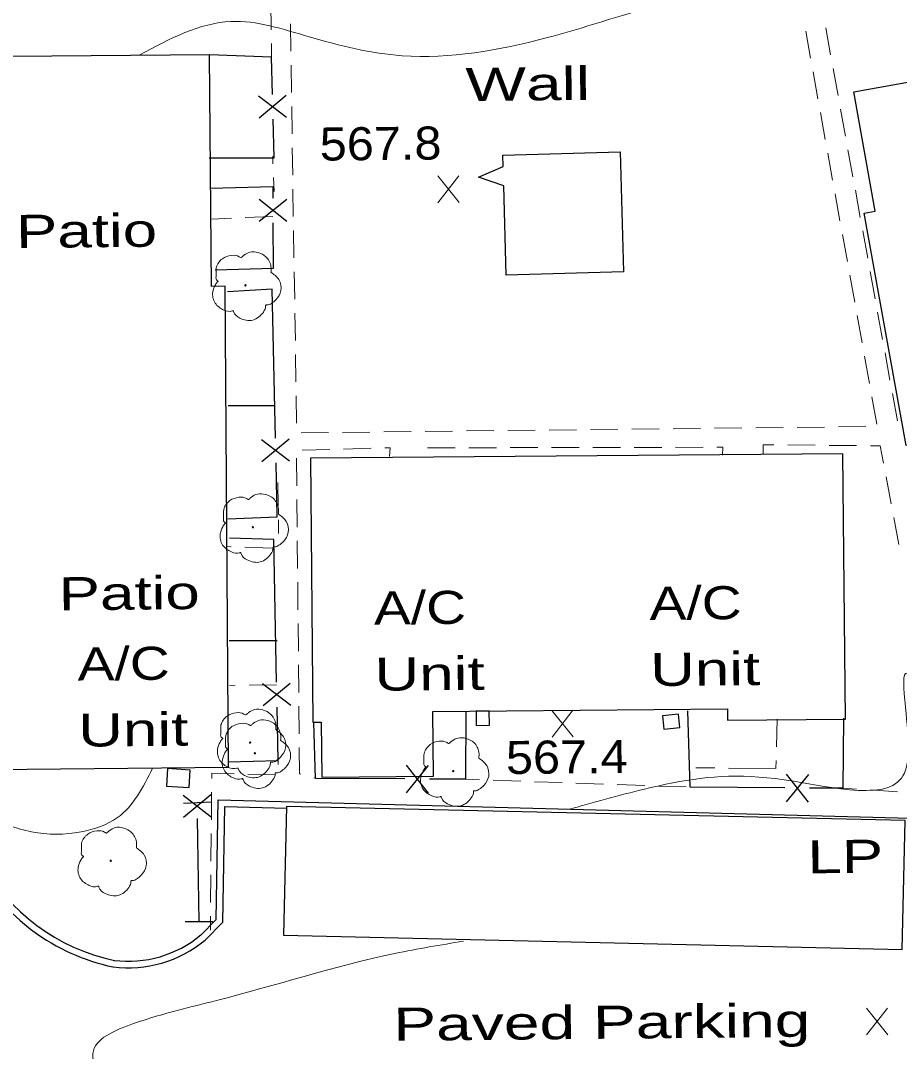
# Model space of a CAD drawing. Extents: x 2361708 to 2370558, y 6977955 to 6991887.
# Drawn here: x 2365935.4 to 2366062.9, y 6987273.1 to 6987422.7 of the extents above; entities that cross this region are included whole.
import ezdxf

# ---------------------------------------------------------------- set-up
doc = ezdxf.new("R2010")
doc.units = 0
doc.header["$LTSCALE"] = 1.9
for name, color, linetype, lineweight in [('11', 7, 'Continuous', 25), ('13', 7, 'Continuous', 13), ('14', 7, 'Continuous', 13), ('17', 7, 'Continuous', 25), ('18', 7, 'Continuous', 25), ('2', 7, 'Continuous', 25), ('20', 7, 'Continuous', 25), ('23', 7, 'Continuous', 25), ('29', 7, 'Continuous', 13), ('31', 7, 'Continuous', 13), ('35', 7, 'Continuous', 13)]:
    doc.layers.add(name, color=color, linetype=linetype, lineweight=lineweight)

msp = doc.modelspace()

# ---------------------------------------------------------------- linework, layer by layer
at = {"layer": '11'}
for points in [[(2365965.566, 6987314.304), (2365965.051, 6987384.112), (2365963.111, 6987384.094), (2365962.791, 6987417.712), (2365928.373, 6987417.384), (2365928.538, 6987399.975), (2365927.038, 6987399.961), (2365927.206, 6987382.412), (2365929.315, 6987382.432), (2365929.474, 6987365.733), (2365930.754, 6987365.745), (2365930.916, 6987348.775), (2365929.696, 6987348.764), (2365929.856, 6987331.914), (2365931.236, 6987331.928), (2365931.407, 6987313.978)], [(2366090.281, 6987418.416), (2366108.722, 6987316.416), (2366075.019, 6987310.325), (2366071.883, 6987327.676), (2366069.997, 6987327.338), (2366066.871, 6987344.759), (2366068.568, 6987345.065), (2366065.663, 6987361.299), (2366063.906, 6987360.982), (2366057.844, 6987394.726), (2366059.422, 6987395.011), (2366056.317, 6987412.312)], [(2366054.747, 6987359.815), (2365977.449, 6987359.149), (2365977.784, 6987320.85), (2365979.014, 6987320.862), (2365979.09, 6987312.862), (2365995.319, 6987313.017), (2365995.23, 6987322.376), (2366037.989, 6987322.783), (2366038.004, 6987321.143), (2366055.113, 6987321.306)], [(2366063.754, 6987306.558), (2365973.99, 6987308.633), (2365973.558, 6987289.948), (2366063.322, 6987287.863)]]:
    msp.add_lwpolyline(points, close=True, dxfattribs=at)
at = {"layer": '13'}
for p, q in [((2365971.747, 6987421.338), (2365971.699, 6987425.337)), ((2365974.559, 6987422.215), (2365974.617, 6987418.215)), ((2366050.05, 6987417.213), (2366049.333, 6987421.146)), ((2366052.238, 6987421.633), (2366052.956, 6987417.7)), ((2365971.795, 6987417.338), (2365971.776, 6987419.338)), ((2365974.646, 6987416.215), (2365974.704, 6987412.215)), ((2366051.116, 6987411.313), (2366050.409, 6987415.246)), ((2366053.314, 6987415.733), (2366054.032, 6987411.8)), ((2365974.733, 6987410.216), (2365974.791, 6987406.216)), ((2366054.391, 6987409.834), (2366055.108, 6987405.9)), ((2366052.183, 6987405.412), (2366051.475, 6987409.346)), ((2365974.821, 6987404.216), (2365974.879, 6987400.216)), ((2366055.467, 6987403.934), (2366056.184, 6987400)), ((2365972.012, 6987401.879), (2365971.972, 6987402.979)), ((2366053.249, 6987399.512), (2366052.541, 6987403.446)), ((2365972.17, 6987397.881), (2365972.091, 6987399.88)), ((2365974.908, 6987398.217), (2365974.966, 6987394.217)), ((2366056.543, 6987398.034), (2366057.26, 6987394.1)), ((2366054.315, 6987393.612), (2366053.608, 6987397.546)), ((2365974.995, 6987392.217), (2365975.063, 6987388.218)), ((2366057.619, 6987392.134), (2366058.337, 6987388.2)), ((2366055.382, 6987387.712), (2366054.674, 6987391.646)), ((2365975.092, 6987386.218), (2365975.16, 6987382.218)), ((2366058.695, 6987386.233), (2366059.413, 6987382.3)), ((2366056.458, 6987381.812), (2366055.74, 6987385.745)), ((2365975.189, 6987380.219), (2365975.257, 6987376.219)), ((2366059.772, 6987380.334), (2366060.489, 6987376.4)), ((2366057.524, 6987375.912), (2366056.816, 6987379.845)), ((2365975.286, 6987374.219), (2365975.344, 6987370.219)), ((2366058.59, 6987370.012), (2366057.883, 6987373.945)), ((2366060.848, 6987374.433), (2366061.566, 6987370.5)), ((2365975.373, 6987368.22), (2365975.441, 6987364.22)), ((2366059.656, 6987364.111), (2366058.949, 6987368.045)), ((2366061.924, 6987368.534), (2366062.642, 6987364.6)), ((2366024.081, 6987363.373), (2366028.081, 6987363.421)), ((2366030.081, 6987363.44), (2366034.081, 6987363.488)), ((2366036.081, 6987363.507), (2366040.08, 6987363.555)), ((2366042.08, 6987363.574), (2366046.08, 6987363.612)), ((2366048.08, 6987363.631), (2366052.08, 6987363.679)), ((2366054.08, 6987363.698), (2366058.079, 6987363.746)), ((2365976.084, 6987362.846), (2365980.084, 6987362.894)), ((2365982.084, 6987362.913), (2365986.083, 6987362.961)), ((2365988.083, 6987362.98), (2365992.083, 6987363.028)), ((2365994.083, 6987363.047), (2365998.083, 6987363.096)), ((2366000.082, 6987363.115), (2366004.083, 6987363.162)), ((2366006.082, 6987363.181), (2366010.082, 6987363.23)), ((2366012.082, 6987363.249), (2366016.081, 6987363.297)), ((2366018.082, 6987363.316), (2366022.082, 6987363.354)), ((2365980.267, 6987360.436), (2365976.268, 6987360.328)), ((2365986.266, 6987360.593), (2365982.267, 6987360.485)), ((2365998.436, 6987360.679), (2365994.436, 6987360.671)), ((2366004.436, 6987360.686), (2366000.436, 6987360.678)), ((2366010.436, 6987360.703), (2366006.436, 6987360.695)), ((2366016.436, 6987360.71), (2366012.436, 6987360.702)), ((2366022.437, 6987360.727), (2366018.436, 6987360.719)), ((2366028.437, 6987360.734), (2366024.436, 6987360.726)), ((2366034.437, 6987360.741), (2366030.437, 6987360.733)), ((2366050.725, 6987361.047), (2366046.724, 6987361.078)), ((2366056.726, 6987360.984), (2366052.725, 6987361.026)), ((2365975.429, 6987359.16), (2365975.467, 6987355.16)), ((2366061.757, 6987352.521), (2366061.009, 6987356.454)), ((2365972.775, 6987352.234), (2365972.723, 6987355.614)), ((2365975.486, 6987353.16), (2365975.524, 6987349.16)), ((2365972.833, 6987348.234), (2365972.804, 6987350.234)), ((2366062.873, 6987346.621), (2366062.125, 6987350.554)), ((2365975.543, 6987347.16), (2365975.581, 6987343.16)), ((2365975.601, 6987341.161), (2365975.639, 6987337.161)), ((2365975.658, 6987335.16), (2365975.696, 6987331.161)), ((2365975.715, 6987329.161), (2365975.753, 6987325.161)), ((2365975.772, 6987323.161), (2365975.81, 6987319.161)), ((2365972.782, 6987314.712), (2365972.766, 6987315.312)), ((2365968.365, 6987313.3), (2365972.367, 6987313.188)), ((2365977.961, 6987312.761), (2365978.191, 6987312.694)), ((2365999.974, 6987312.571), (2366001.974, 6987312.5)), ((2366003.975, 6987312.429), (2366007.977, 6987312.287)), ((2366009.977, 6987312.216), (2366013.979, 6987312.074)), ((2366015.98, 6987312.003), (2366019.982, 6987311.861)), ((2366021.982, 6987311.79), (2366025.984, 6987311.648)), ((2366027.985, 6987311.578), (2366031.986, 6987311.445)), ((2366054.709, 6987311.262), (2366056.7, 6987311.141)), ((2365963.068, 6987306.689), (2365963.1, 6987310.69)), ((2366058.692, 6987311.01), (2366062.684, 6987310.758)), ((2365963.015, 6987300.689), (2365963.047, 6987304.689)), ((2365962.962, 6987294.688), (2365962.994, 6987298.688)), ((2365962.92, 6987290.687), (2365962.941, 6987292.688))]:
    msp.add_line(p, q, dxfattribs=at)
for points in [[(2365988.928, 6987359.418), (2365989.026, 6987360.659), (2365988.266, 6987360.642)], [(2366037.278, 6987359.588), (2366037.287, 6987360.739), (2366036.437, 6987360.74)], [(2366044.724, 6987361.099), (2366043.174, 6987361.115), (2366043.176, 6987359.845)], [(2366060.64, 6987358.421), (2366060.156, 6987360.946), (2366058.726, 6987360.963)], [(2365975.829, 6987317.162), (2365975.865, 6987313.341), (2365976.036, 6987313.293)], [(2365963.121, 6987312.69), (2365963.124, 6987313.45), (2365966.364, 6987313.361)]]:
    msp.add_lwpolyline(points, dxfattribs=at)
at = {"layer": '14'}
for p, q in [((2365965.987, 6987393.981), (2365963.138, 6987393.864)), ((2365971.985, 6987394.248), (2365967.987, 6987394.07)), ((2365965.931, 6987346.319), (2365965.311, 6987346.343)), ((2365971.933, 6987346.116), (2365967.932, 6987346.258)), ((2365966.532, 6987326.203), (2365965.692, 6987326.195)), ((2365972.532, 6987326.281), (2365968.532, 6987326.232)), ((2366045.213, 6987321.272), (2366045.101, 6987317.271)), ((2366036.15, 6987314.205), (2366033.39, 6987314.229))]:
    msp.add_line(p, q, dxfattribs=at)
msp.add_lwpolyline([(2366045.04, 6987315.27), (2366045.011, 6987314.13), (2366038.15, 6987314.184)], dxfattribs=at)
at = {"layer": '17'}
for p, q in [((2365973.989, 6987408.588), (2365969.909, 6987411.69)), ((2365973.908, 6987411.788), (2365969.989, 6987408.49)), ((2365974.012, 6987393.508), (2365970.002, 6987396.69)), ((2365974.001, 6987396.708), (2365970.012, 6987393.49)), ((2365972.236, 6987366.78), (2365965.506, 6987366.745)), ((2365974.414, 6987358.71), (2365970.344, 6987361.821)), ((2365974.343, 6987361.91), (2365970.414, 6987358.622)), ((2365972.601, 6987332.671), (2365965.631, 6987332.665)), ((2365974.581, 6987323.28), (2365970.511, 6987326.401)), ((2365974.51, 6987326.479), (2365970.581, 6987323.202)), ((2365994.555, 6987314.569), (2365991.332, 6987310.589)), ((2365991.354, 6987314.589), (2365994.533, 6987310.569)), ((2366049.72, 6987313.264), (2366046.487, 6987309.294)), ((2366046.519, 6987313.294), (2366049.688, 6987309.264)), ((2365963.034, 6987307.089), (2365958.994, 6987310.231)), ((2365962.994, 6987310.289), (2365959.035, 6987307.031)), ((2365961.279, 6987291.861), (2365961.066, 6987306.86))]:
    msp.add_line(p, q, dxfattribs=at)
for points in [[(2365971.927, 6987411.939), (2365971.795, 6987417.338), (2365962.791, 6987417.712)], [(2365962.753, 6987402.761), (2365972.164, 6987402.751), (2365972.021, 6987408.34)], [(2365972.03, 6987396.899), (2365972.024, 6987398.519), (2365962.896, 6987398.312)], [(2365963.638, 6987386.489), (2365972.076, 6987386.739), (2365972.044, 6987393.299)], [(2365972.381, 6987362.071), (2365971.906, 6987383.667), (2365965.419, 6987383.296)], [(2365965.462, 6987350.374), (2365972.62, 6987350.632), (2365972.456, 6987358.472)], [(2365972.539, 6987326.641), (2365972.122, 6987347.338), (2365965.699, 6987347.566)], [(2365965.498, 6987315.083), (2365972.766, 6987315.312), (2365972.613, 6987323.041)], [(2366000.001, 6987322.342), (2365999.974, 6987312.571), (2365994.743, 6987312.601)], [(2366046.298, 6987311.322), (2366032.587, 6987311.421), (2366032.241, 6987322.479)], [(2365991.143, 6987312.617), (2365978.191, 6987312.694), (2365977.934, 6987320.791)], [(2366054.802, 6987321.453), (2366054.709, 6987311.262), (2366049.899, 6987311.296)], [(2365959.035, 6987309.081), (2365961.034, 6987309.19), (2365963.033, 6987309.299)], [(2365963.279, 6987291.871), (2365961.279, 6987291.861), (2365959.279, 6987291.853)]]:
    msp.add_lwpolyline(points, dxfattribs=at)
at = {"layer": '18'}
for points in [[(2366005.428, 6987401.477), (2366005.382, 6987403.147), (2366022.388, 6987403.619), (2366022.874, 6987386.202)], [(2366005.504, 6987398.708), (2366001.842, 6987399.933), (2366005.428, 6987401.477)], [(2366022.874, 6987386.202), (2366005.868, 6987385.731), (2366005.504, 6987398.708)]]:
    msp.add_lwpolyline(points, dxfattribs=at)
at = {"layer": '2'}
for points in [[(2365961.488, 6987289.903), (2365963.776, 6987292.205), (2365964.07, 6987309.589), (2366064.53, 6987306.935), (2366064.519, 6987303.895)], [(2365962.164, 6987289.23), (2365964.729, 6987291.804), (2365965.01, 6987308.608), (2365974.012, 6987308.374)]]:
    msp.add_lwpolyline(points, dxfattribs=at)
for centre, radius, start, end in [((2365954.941, 6987314.459), 28.809, 208.657, 258.07727), ((2365954.941, 6987314.459), 29.769, 208.657, 258.07727), ((2365950.997, 6987302.654), 17.462, 262.74026, 309.7557), ((2365950.997, 6987302.654), 16.502, 262.74026, 309.7557)]:
    msp.add_arc(centre, radius, start, end, dxfattribs=at)
at = {"layer": '23'}
for points in [[(2366001.52, 6987320.366), (2366003.43, 6987320.394), (2366003.4, 6987322.454), (2366001.49, 6987322.426)], [(2366028.736, 6987319.835), (2366031.064, 6987320.087), (2366030.855, 6987322.015), (2366028.528, 6987321.763)], [(2365956.551, 6987311.578), (2365959.843, 6987311.369), (2365960.009, 6987313.91), (2365956.717, 6987314.119)]]:
    msp.add_lwpolyline(points, close=True, dxfattribs=at)
at = {"layer": '29'}
for centre in [(2365968.01, 6987384.25), (2365969.094, 6987349.149), (2365968.692, 6987317.883), (2365969.396, 6987316.34), (2365998.183, 6987313.744), (2365948.464, 6987300.74)]:
    msp.add_circle(centre, 0.1, dxfattribs=at)
for points in [[(2365964.044, 6987384.822), (2365964.064, 6987384.833), (2365963.983, 6987384.902), (2365963.748, 6987385.53), (2365963.785, 6987386.81), (2365964.673, 6987388.109), (2365965.978, 6987388.591), (2365967.101, 6987388.402), (2365967.332, 6987388.274), (2365967.402, 6987388.275), (2365967.452, 6987388.315), (2365967.798, 6987388.609), (2365968.665, 6987389.057), (2365969.875, 6987388.988), (2365970.991, 6987388.399), (2365971.724, 6987386.975), (2365971.732, 6987386.116)], [(2365971.722, 6987386.136), (2365972.862, 6987385.076), (2365973.147, 6987383.489), (2365972.44, 6987382.162), (2365971.785, 6987381.616), (2365971.117, 6987381.4), (2365970.967, 6987381.388), (2365970.949, 6987381.278), (2365970.627, 6987380.375), (2365969.088, 6987379.21), (2365967.195, 6987379.492), (2365966.296, 6987380.434), (2365966.225, 6987380.563), (2365966.105, 6987380.542), (2365964.894, 6987380.66), (2365963.624, 6987381.658), (2365963.279, 6987383.295), (2365963.649, 6987384.319), (2365963.975, 6987384.761), (2365964.044, 6987384.812)], [(2365965.128, 6987349.721), (2365965.148, 6987349.731), (2365965.068, 6987349.8), (2365964.832, 6987350.428), (2365964.869, 6987351.709), (2365965.757, 6987353.007), (2365967.063, 6987353.49), (2365968.185, 6987353.3), (2365968.416, 6987353.173), (2365968.486, 6987353.173), (2365968.536, 6987353.214), (2365968.883, 6987353.507), (2365969.748, 6987353.955), (2365970.959, 6987353.887), (2365972.075, 6987353.297), (2365972.809, 6987351.874), (2365972.817, 6987351.014)], [(2365972.806, 6987351.034), (2365973.946, 6987349.975), (2365974.232, 6987348.388), (2365973.524, 6987347.061), (2365972.869, 6987346.515), (2365972.201, 6987346.298), (2365972.052, 6987346.287), (2365972.033, 6987346.177), (2365971.711, 6987345.273), (2365970.172, 6987344.109), (2365968.279, 6987344.391), (2365967.381, 6987345.332), (2365967.309, 6987345.462), (2365967.19, 6987345.44), (2365965.978, 6987345.559), (2365964.708, 6987346.557), (2365964.363, 6987348.194), (2365964.733, 6987349.217), (2365965.059, 6987349.66), (2365965.128, 6987349.711)], [(2365964.726, 6987318.456), (2365964.746, 6987318.466), (2365964.665, 6987318.535), (2365964.429, 6987319.163), (2365964.467, 6987320.443), (2365965.355, 6987321.742), (2365966.66, 6987322.225), (2365967.782, 6987322.035), (2365968.014, 6987321.907), (2365968.084, 6987321.908), (2365968.133, 6987321.948), (2365968.48, 6987322.242), (2365969.346, 6987322.69), (2365970.557, 6987322.622), (2365971.672, 6987322.032), (2365972.406, 6987320.609), (2365972.414, 6987319.749)], [(2365965.431, 6987316.912), (2365965.451, 6987316.923), (2365965.37, 6987316.992), (2365965.134, 6987317.62), (2365965.172, 6987318.9), (2365966.06, 6987320.199), (2365967.365, 6987320.681), (2365968.487, 6987320.491), (2365968.718, 6987320.364), (2365968.788, 6987320.364), (2365968.838, 6987320.405), (2365969.185, 6987320.698), (2365970.051, 6987321.146), (2365971.261, 6987321.078), (2365972.377, 6987320.489), (2365973.111, 6987319.065), (2365973.119, 6987318.206)], [(2365972.404, 6987319.769), (2365973.544, 6987318.71), (2365973.829, 6987317.123), (2365973.122, 6987315.795), (2365972.467, 6987315.249), (2365971.799, 6987315.033), (2365971.649, 6987315.021), (2365971.63, 6987314.912), (2365971.309, 6987314.008), (2365969.77, 6987312.844), (2365967.877, 6987313.125), (2365966.978, 6987314.067), (2365966.907, 6987314.196), (2365966.787, 6987314.175), (2365965.576, 6987314.293), (2365964.306, 6987315.291), (2365963.96, 6987316.929), (2365964.331, 6987317.952), (2365964.657, 6987318.395), (2365964.726, 6987318.446)], [(2365994.217, 6987314.316), (2365994.237, 6987314.327), (2365994.156, 6987314.395), (2365993.92, 6987315.023), (2365993.958, 6987316.304), (2365994.846, 6987317.602), (2365996.151, 6987318.085), (2365997.273, 6987317.895), (2365997.504, 6987317.768), (2365997.575, 6987317.769), (2365997.624, 6987317.809), (2365997.971, 6987318.102), (2365998.837, 6987318.551), (2366000.047, 6987318.482), (2366001.163, 6987317.893), (2366001.897, 6987316.47), (2366001.905, 6987315.609)], [(2365973.109, 6987318.226), (2365974.249, 6987317.166), (2365974.534, 6987315.579), (2365973.826, 6987314.252), (2365973.172, 6987313.706), (2365972.503, 6987313.489), (2365972.354, 6987313.478), (2365972.335, 6987313.368), (2365972.014, 6987312.465), (2365970.475, 6987311.3), (2365968.582, 6987311.582), (2365967.683, 6987312.523), (2365967.612, 6987312.653), (2365967.492, 6987312.632), (2365966.28, 6987312.75), (2365965.011, 6987313.748), (2365964.665, 6987315.385), (2365965.036, 6987316.409), (2365965.361, 6987316.852), (2365965.431, 6987316.902)], [(2366001.895, 6987315.629), (2366003.035, 6987314.57), (2366003.32, 6987312.983), (2366002.613, 6987311.656), (2366001.957, 6987311.11), (2366001.29, 6987310.894), (2366001.14, 6987310.882), (2366001.121, 6987310.772), (2366000.799, 6987309.869), (2365999.261, 6987308.704), (2365997.368, 6987308.986), (2365996.469, 6987309.928), (2365996.398, 6987310.057), (2365996.278, 6987310.036), (2365995.066, 6987310.154), (2365993.797, 6987311.152), (2365993.452, 6987312.789), (2365993.822, 6987313.812), (2365994.147, 6987314.255), (2365994.217, 6987314.306)], [(2365944.498, 6987301.313), (2365944.518, 6987301.323), (2365944.437, 6987301.392), (2365944.201, 6987302.02), (2365944.239, 6987303.3), (2365945.127, 6987304.598), (2365946.433, 6987305.081), (2365947.554, 6987304.892), (2365947.786, 6987304.764), (2365947.855, 6987304.765), (2365947.905, 6987304.805), (2365948.252, 6987305.098), (2365949.118, 6987305.546), (2365950.329, 6987305.478), (2365951.444, 6987304.889), (2365952.178, 6987303.466), (2365952.186, 6987302.606)], [(2365952.176, 6987302.626), (2365953.316, 6987301.566), (2365953.602, 6987299.979), (2365952.894, 6987298.652), (2365952.239, 6987298.106), (2365951.571, 6987297.889), (2365951.421, 6987297.878), (2365951.402, 6987297.768), (2365951.081, 6987296.865), (2365949.542, 6987295.7), (2365947.649, 6987295.982), (2365946.75, 6987296.923), (2365946.679, 6987297.053), (2365946.559, 6987297.032), (2365945.348, 6987297.15), (2365944.078, 6987298.148), (2365943.733, 6987299.785), (2365944.103, 6987300.809), (2365944.429, 6987301.252), (2365944.498, 6987301.303)]]:
    msp.add_spline(points, degree=3, dxfattribs=at)
at = {"layer": '31'}
for p, q in [((2365999.037, 6987396.266), (2365995.92, 6987400.116)), ((2365995.957, 6987396.237), (2365999, 6987400.146)), ((2366015.596, 6987318.71), (2366012.479, 6987322.56)), ((2366012.516, 6987318.681), (2366015.559, 6987322.59)), ((2366061.26, 6987275.483), (2366058.143, 6987279.333)), ((2366058.18, 6987275.453), (2366061.223, 6987279.362))]:
    msp.add_line(p, q, dxfattribs=at)
at = {"layer": '35'}
for points in [[(2365951.374, 6987501.437), (2365966.691, 6987499.633), (2365987.305, 6987498.319), (2366010.243, 6987496.578), (2366037.539, 6987496.058), (2366055.203, 6987496.786), (2366076.873, 6987496.922), (2366086.353, 6987495.902), (2366081.836, 6987492.399), (2366071.802, 6987488.513), (2366072.843, 6987485.283), (2366076.421, 6987482.457), (2366082.634, 6987479.946), (2366087.148, 6987475.458), (2366088.074, 6987466.347), (2366088.604, 6987453.821), (2366089.042, 6987445.565), (2366087.982, 6987436.165), (2366081.424, 6987430.572), (2366072.308, 6987430.135), (2366050.712, 6987429.69), (2366037.613, 6987427.405), (2366027.736, 6987424.901), (2366011.66, 6987420.157), (2365990.764, 6987417.569), (2365977.277, 6987420.31), (2365965.895, 6987422.542), (2365952.691, 6987417.696)], [(2366074.233, 6987315.168), (2366071.946, 6987315.886), (2366068.072, 6987321.419), (2366063.841, 6987327.93), (2366063.917, 6987322.08), (2366063.225, 6987312.713), (2366044.895, 6987312.659), (2366028.054, 6987311.628), (2366016.752, 6987308.69), (2366015.225, 6987308.266)], [(2365954.546, 6987314.168), (2365949.434, 6987307), (2365944.174, 6987304.929), (2365936.974, 6987304.931), (2365930.69, 6987307.331), (2365926.673, 6987310.173)], [(2365999.668, 6987289.067), (2365989.714, 6987287.282), (2365963.838, 6987280.456), (2365951.789, 6987277.101), (2365945.87, 6987272.754), (2365948.471, 6987268.428), (2365955.222, 6987267.373), (2365960.791, 6987264.386)]]:
    msp.add_spline(points, degree=3, dxfattribs=at)

# ---------------------------------------------------------------- texts
at = {"layer": '14', "width": 1.4}
for p in [(2365934.737, 6987389.664), (2365940.928, 6987337.08)]:
    msp.add_text('Patio', height=4.8, rotation=0.545, dxfattribs=at).set_placement(p)
at = {"layer": '18', "width": 1.45}
msp.add_text('Wall', height=4.8, rotation=0.545, dxfattribs=at).set_placement((2365999.967, 6987410.996))
at = {"layer": '2', "width": 1.45}
msp.add_text('Paved Parking', height=4.8, rotation=0.545, dxfattribs=at).set_placement((2365989.505, 6987274.609))
at = {"layer": '20'}
for s, width, p in [('A/C', 1.25, (2365986.68, 6987335.005)), ('A/C', 1.25, (2366026.685, 6987335.686)), ('A/C', 1.25, (2365943.674, 6987326.895)), ('Unit', 1.4, (2365986.771, 6987325.406)), ('Unit', 1.4, (2366026.776, 6987326.087)), ('Unit', 1.4, (2365943.766, 6987317.296)), ('  LP', 1.4, (2366044.616, 6987298.865))]:
    msp.add_text(s, height=4.8, rotation=0.545, dxfattribs=dict(at, width=width)).set_placement(p)
at = {"layer": '31', "width": 1.1}
for s, p in [('567.8', (2365978.818, 6987402.344)), ('567.4', (2366005.847, 6987313.317))]:
    msp.add_text(s, height=4.8, rotation=0.545, dxfattribs=at).set_placement(p)

doc.saveas('drawing.dxf')
